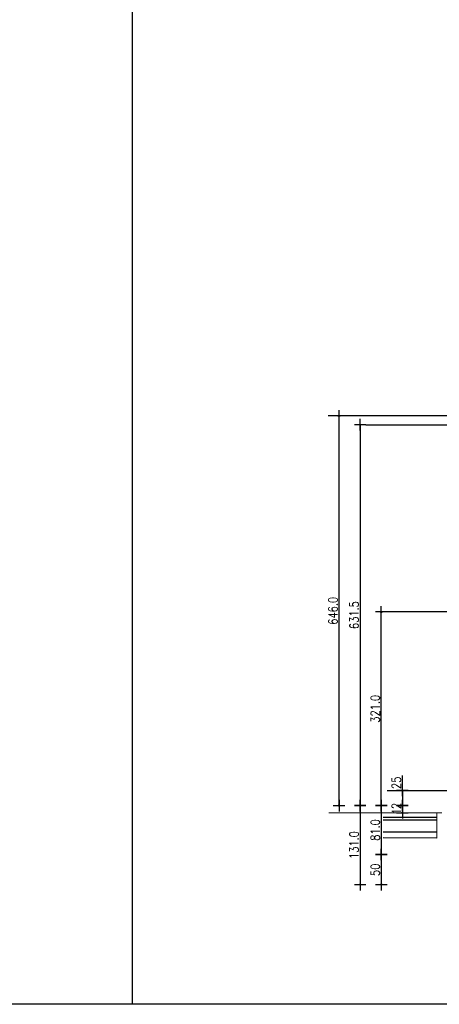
# Model space of a CAD drawing. Header units: millimetres. Extents: x 22865 to 60762, y -18816 to 15611.
# Tile 297 of 517: x 31314 to 32010, y 7746 to 9378. Entities that reach past the tile are written whole.
import ezdxf

# ---------------------------------------------------------------- set-up
doc = ezdxf.new("R2010")
doc.units = ezdxf.units.MM
doc.linetypes.add('1_OTDI', pattern=[0])
for name, color, linetype in [('KONCEPCJA-NAWIERZCHNIE', 252, 'Continuous'), ('RAMLA', 2, 'Continuous'), ('sciany murowane', 4, 'Continuous'), ('WYMIARY', 6, 'Continuous')]:
    doc.layers.add(name, color=color, linetype=linetype)
doc.layers.add('sciany ppozarowe', color=10, linetype='Continuous', lineweight=18, plot=False)
doc.styles.add('1-100', font='simplex.shx', dxfattribs={"width": 0.8, "height": 15})
doc.dimstyles.new('1-100', dxfattribs={"dimscale": 0.5, "dimtxt": 100, "dimasz": 1, "dimexe": 0.18, "dimexo": 0.0625, "dimgap": 5, "dimtad": 1, "dimdec": 1, "dimzin": 0, "dimdsep": 46, "dimtxsty": '1-100', "dimblk1": 'K', "dimblk2": 'K', "dimsah": 1, "dimcen": 0.09, "dimse1": 1, "dimse2": 1, "dimadec": 0, "dimazin": 0, "dimtfac": 1, "dimtdec": 1, "dimtofl": 0, "dimtmove": 0, "dimatfit": 3, "dimldrblk": 'K', "dimfxl": 0, "dimtolj": 1, "dimtzin": 0, "dimarcsym": 0})

# ---------------------------------------------------------------- blocks, each defined once
blk = doc.blocks.new('K')
for p, q in [((-19.1, 0), (19.1, 0)), ((0, -19.1), (0, 19.1))]:
    blk.add_line(p, q)
blk.add_circle((0, 0), 2.02)
blk = doc.blocks.new('*D706')
at = {"layer": 'WYMIARY', "color": 0, "lineweight": -2}
blk.add_line((31878.7, 8706.4), (31878.7, 8075.9), dxfattribs=at)
at = {"layer": 'WYMIARY', "color": 0, "linetype": 'ByBlock', "lineweight": -2, "xscale": 0.5, "yscale": 0.5, "zscale": 0.5}
for p, rotation in [((31878.7, 8706.9), 90), ((31878.7, 8075.4), 270)]:
    blk.add_blockref('K', p, dxfattribs=dict(at, rotation=rotation))
at = {"layer": 'WYMIARY', "color": 0, "ltscale": 0.2, "insert": (31868.7, 8391.2), "char_height": 15, "attachment_point": 5, "rotation": 90, "style": '1-100'}
blk.add_mtext('\\A1;631.5', dxfattribs=at)
blk = doc.blocks.new('*D728')
at = {"layer": 'WYMIARY', "color": 0, "lineweight": -2}
blk.add_line((31913.7, 8074.9), (31913.7, 7994.9), dxfattribs=at)
at = {"layer": 'WYMIARY', "color": 0, "linetype": 'ByBlock', "lineweight": -2, "xscale": 0.5, "yscale": 0.5, "zscale": 0.5}
for p, rotation in [((31913.7, 8075.4), 90), ((31913.7, 7994.4), 270)]:
    blk.add_blockref('K', p, dxfattribs=dict(at, rotation=rotation))
at = {"layer": 'WYMIARY', "color": 0, "ltscale": 0.2, "insert": (31903.7, 8034.9), "char_height": 15, "attachment_point": 5, "rotation": 90, "style": '1-100'}
blk.add_mtext('\\A1;81.0', dxfattribs=at)
blk = doc.blocks.new('*D729')
at = {"layer": 'WYMIARY', "color": 0, "lineweight": -2}
blk.add_line((31913.7, 7993.9), (31913.7, 7944.9), dxfattribs=at)
at = {"layer": 'WYMIARY', "color": 0, "linetype": 'ByBlock', "lineweight": -2, "xscale": 0.5, "yscale": 0.5, "zscale": 0.5}
for p, rotation in [((31913.7, 7994.4), 90), ((31913.7, 7944.4), 270)]:
    blk.add_blockref('K', p, dxfattribs=dict(at, rotation=rotation))
at = {"layer": 'WYMIARY', "color": 0, "ltscale": 0.2, "insert": (31903.7, 7968.9), "char_height": 15, "attachment_point": 5, "rotation": 90, "style": '1-100'}
blk.add_mtext('\\A1;50', dxfattribs=at)
blk = doc.blocks.new('*D730')
at = {"layer": 'WYMIARY', "color": 0, "lineweight": -2}
blk.add_line((31878.7, 8074.9), (31878.7, 7944.9), dxfattribs=at)
at = {"layer": 'WYMIARY', "color": 0, "linetype": 'ByBlock', "lineweight": -2, "xscale": 0.5, "yscale": 0.5, "zscale": 0.5}
for p, rotation in [((31878.7, 8075.4), 90), ((31878.7, 7944.4), 270)]:
    blk.add_blockref('K', p, dxfattribs=dict(at, rotation=rotation))
at = {"layer": 'WYMIARY', "color": 0, "ltscale": 0.2, "insert": (31868.7, 8009.9), "char_height": 15, "attachment_point": 5, "rotation": 90, "style": '1-100'}
blk.add_mtext('\\A1;131.0', dxfattribs=at)
blk = doc.blocks.new('*D1757')
at = {"layer": 'WYMIARY', "color": 0, "lineweight": -2}
for p, q in [((31948.7, 8100.4), (31948.7, 8125.3)), ((31948.7, 8099.9), (31948.7, 8075.9))]:
    blk.add_line(p, q, dxfattribs=at)
at = {"layer": 'WYMIARY', "color": 0, "linetype": 'ByBlock', "lineweight": -2, "xscale": 0.5, "yscale": 0.5, "zscale": 0.5}
for p, rotation in [((31948.7, 8100.4), 90), ((31948.7, 8075.4), 270)]:
    blk.add_blockref('K', p, dxfattribs=dict(at, rotation=rotation))
at = {"layer": 'WYMIARY', "color": 0, "ltscale": 0.2, "insert": (31938.7, 8113.1), "char_height": 15, "attachment_point": 5, "rotation": 90, "style": '1-100'}
blk.add_mtext('\\A1;25', dxfattribs=at)
blk = doc.blocks.new('*D1762')
at = {"layer": 'WYMIARY', "color": 0, "lineweight": -2}
blk.add_line((31843.7, 8075.9), (31843.7, 8720.9), dxfattribs=at)
at = {"layer": 'WYMIARY', "color": 0, "linetype": 'ByBlock', "lineweight": -2, "xscale": 0.5, "yscale": 0.5, "zscale": 0.5}
for p, rotation in [((31843.7, 8721.4), 90), ((31843.7, 8075.4), 270)]:
    blk.add_blockref('K', p, dxfattribs=dict(at, rotation=rotation))
at = {"layer": 'WYMIARY', "color": 0, "ltscale": 0.2, "insert": (31833.7, 8398.4), "char_height": 15, "attachment_point": 5, "rotation": 90, "style": '1-100'}
blk.add_mtext('\\A1;646.0', dxfattribs=at)
blk = doc.blocks.new('*D1763')
at = {"layer": 'WYMIARY', "color": 0, "lineweight": -2}
blk.add_line((31913.7, 8075.9), (31913.7, 8395.9), dxfattribs=at)
at = {"layer": 'WYMIARY', "color": 0, "linetype": 'ByBlock', "lineweight": -2, "xscale": 0.5, "yscale": 0.5, "zscale": 0.5}
for p, rotation in [((31913.7, 8396.4), 90), ((31913.7, 8075.4), 270)]:
    blk.add_blockref('K', p, dxfattribs=dict(at, rotation=rotation))
at = {"layer": 'WYMIARY', "color": 0, "ltscale": 0.2, "insert": (31903.7, 8235.9), "char_height": 15, "attachment_point": 5, "rotation": 90, "style": '1-100'}
blk.add_mtext('\\A1;321.0', dxfattribs=at)
blk = doc.blocks.new('*D1764')
at = {"layer": 'WYMIARY', "color": 0, "lineweight": -2}
blk.add_line((31948.7, 8074.9), (31948.7, 8063.9), dxfattribs=at)
at = {"layer": 'WYMIARY', "color": 0, "linetype": 'ByBlock', "lineweight": -2, "xscale": 0.5, "yscale": 0.5, "zscale": 0.5}
for p, rotation in [((31948.7, 8075.4), 90), ((31948.7, 8063.4), 270)]:
    blk.add_blockref('K', p, dxfattribs=dict(at, rotation=rotation))
at = {"layer": 'WYMIARY', "color": 0, "ltscale": 0.2, "insert": (31938.7, 8069.4), "char_height": 15, "attachment_point": 5, "rotation": 90, "style": '1-100'}
blk.add_mtext('\\A1;\\A1;{\\T0.75;12}', dxfattribs=at)

msp = doc.modelspace()

# ---------------------------------------------------------------- linework, layer by layer
at = {"layer": 'KONCEPCJA-NAWIERZCHNIE', "color": 4}
msp.add_line((32005.9, 8055.4), (31916.9, 8055.4), dxfattribs=at)
at = {"layer": 'KONCEPCJA-NAWIERZCHNIE', "color": 2}
for p, q in [((32005.9, 8051.4), (31916.9, 8051.4)), ((32005.9, 8021.63), (31916.86, 8021.7)), ((32005.9, 8031.4), (31916.9, 8031.4))]:
    msp.add_line(p, q, dxfattribs=at)
at = {"layer": 'RAMLA', "color": 2}
msp.add_line((31500.87, 10585.9), (31500.87, 7745.9), dxfattribs=at)
msp.add_lwpolyline([(31250.87, 10585.9), (40004.35, 10585.9), (40004.35, 7745.9), (31250.87, 7745.9)], close=True, dxfattribs=at)
at = {"layer": 'sciany murowane', "linetype": '1_OTDI', "lineweight": 15, "ltscale": 0.02}
msp.add_line((32005.9, 8063.4), (32005.9, 8021.63), dxfattribs=at)
at = {"layer": 'sciany ppozarowe', "color": 4, "linetype": '1_OTDI', "lineweight": 15, "ltscale": 0.02}
msp.add_line((32013.9, 8063.4), (31826.81, 8063.4), dxfattribs=at)
at = {"layer": 'WYMIARY'}
for p, q in [((32098.9, 8721.4), (31825.94, 8721.4)), ((31888.28, 8706.9), (32228.83, 8706.9)), ((32098.9, 8396.4), (31923.28, 8396.4)), ((31923.28, 8100.4), (32092.06, 8100.4))]:
    msp.add_line(p, q, dxfattribs=at)

# ---------------------------------------------------------------- dimensions: what is measured, and where the dimension line sits
for base, p1, p2, picture, middle in [((31843.72, 8721.4), (31869.16, 8075.4), (31869.16, 8721.4), '*D1762', (31833.72, 8398.4)), ((31878.72, 8075.4), (31960.64, 8706.9), (31958.61, 8075.4), '*D706', (31868.72, 8391.15)), ((31913.72, 8396.4), (31923.28, 8075.4), (31947.3, 8396.4), '*D1763', (31903.72, 8235.9)), ((31878.72, 7944.4), (31904.16, 8075.4), (31904.16, 7944.4), '*D730', (31868.72, 8009.9)), ((31913.72, 7994.4), (31958.61, 8075.4), (32028.85, 7994.4), '*D728', (31903.72, 8034.9))]:
    dim = msp.add_linear_dim(base=base, p1=p1, p2=p2, angle=90, dimstyle='1-100', override={"dimtxsty": '1-100', "dimldrblk": 'K'}, dxfattribs=at)
    dim.commit()
    dim.dimension.update_dxf_attribs({"geometry": picture, "text_midpoint": middle})
for base, p1, p2, picture, middle in [((31948.72, 8075.4), (32149.58, 8100.4), (32149.58, 8075.4), '*D1757', (31948.72, 8113.12)), ((31913.72, 7944.4), (32028.85, 7994.4), (32118.73, 7944.4), '*D729', (31913.72, 7968.9))]:
    dim = msp.add_linear_dim(base=base, p1=p1, p2=p2, angle=90, dimstyle='1-100', override={"dimdec": 0, "dimtxsty": '1-100', "dimldrblk": 'K'}, dxfattribs=at)
    dim.commit()
    dim.dimension.update_dxf_attribs({"geometry": picture, "text_midpoint": middle, "dimtype": 160})
dim = msp.add_linear_dim(base=(31948.72, 8063.4), p1=(31958.28, 8075.4), p2=(31958.28, 8063.4), angle=90, text='\\A1;{\\T0.75;<>}', dimstyle='1-100', override={"dimdec": 0, "dimtxsty": '1-100', "dimldrblk": 'K'}, dxfattribs=at)
dim.commit()
dim.dimension.update_dxf_attribs({"geometry": '*D1764', "text_midpoint": (31948.72, 8069.4), "dimtype": 160})

doc.saveas('drawing.dxf')
